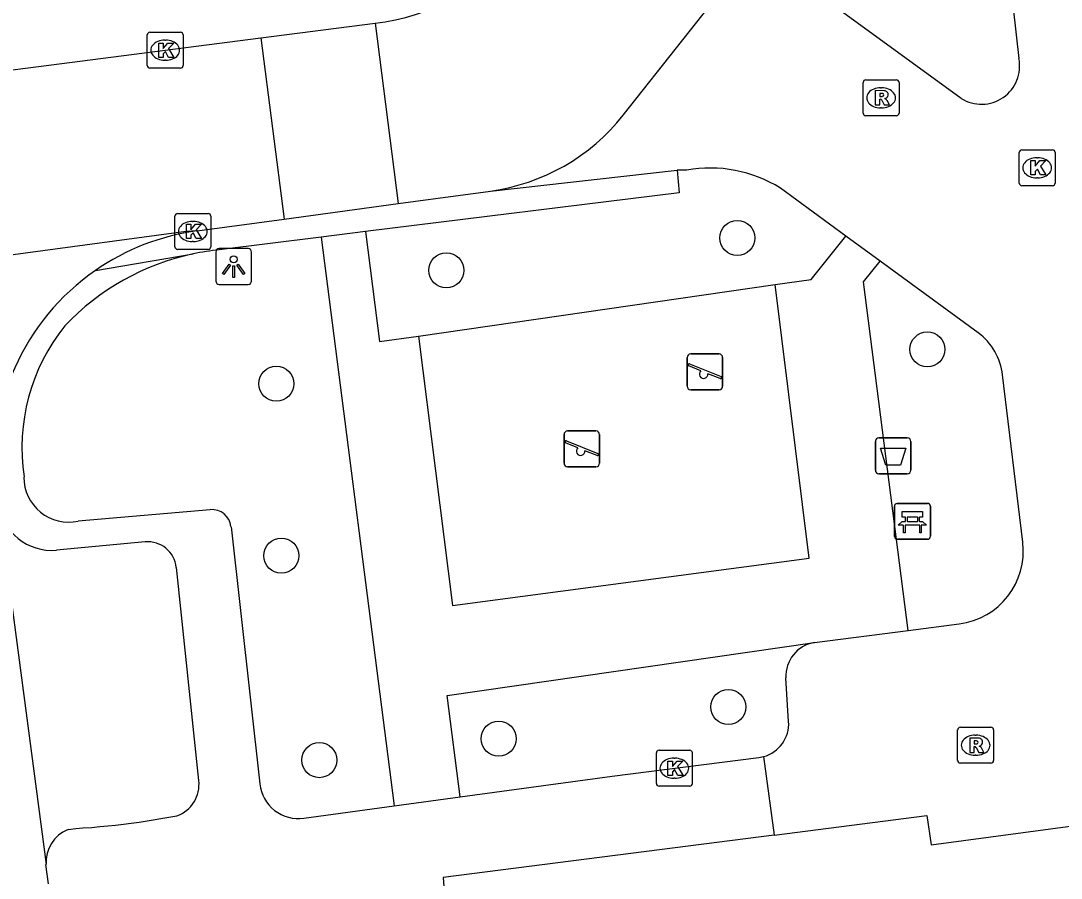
# Model space of a CAD drawing. Extents: x 158474 to 159560, y 388525 to 389605.
# Drawn here: x 159375.76 to 159404.75, y 389126.58 to 389150.48 of the extents above; entities that cross this region are included whole.
import ezdxf

# ---------------------------------------------------------------- set-up
doc = ezdxf.new("R2010")
doc.units = 0
for name, color, linetype in [('IMGEO_Afvalbak', 7, 'Continuous'), ('IMGEO_Bank', 7, 'Continuous'), ('IMGEO_Boom', 7, 'Continuous'), ('IMGEO_Groenvoorziening', 7, 'Continuous'), ('IMGEO_Kolk', 7, 'Continuous'), ('IMGEO_Lichtpunt', 7, 'Continuous'), ('IMGEO_Rijbaan_lokaal_open', 7, 'Continuous'), ('IMGEO_Rioolput', 7, 'Continuous'), ('IMGEO_Speelvoorziening', 7, 'Continuous'), ('IMGEO_Voetpad_open', 7, 'Continuous')]:
    doc.layers.add(name, color=color, linetype=linetype)

msp = doc.modelspace()

# ---------------------------------------------------------------- linework, layer by layer
at = {"layer": 'IMGEO_Afvalbak'}
for p, q in [((159399.575, 389137.951), (159399.575, 389138.751)), ((159399.575, 389138.751), (159399.575, 389137.951)), ((159399.675, 389138.851), (159400.465, 389138.851)), ((159400.465, 389138.851), (159399.675, 389138.851)), ((159400.565, 389138.751), (159400.565, 389137.951)), ((159400.565, 389137.951), (159400.565, 389138.751)), ((159400.465, 389137.851), (159399.675, 389137.851)), ((159399.675, 389137.851), (159400.465, 389137.851))]:
    msp.add_line(p, q, dxfattribs=at)
msp.add_lwpolyline([(159399.718, 389138.565), (159400.422, 389138.565), (159400.273, 389138.095), (159399.867, 389138.095), (159399.718, 389138.565)], dxfattribs=at)
for centre, start, end in [((159399.675, 389138.751), 90, 180), ((159399.675, 389138.751), 90, 180), ((159400.465, 389138.751), 0, 90), ((159400.465, 389138.751), 360, 90), ((159399.675, 389137.951), 180, 270), ((159399.675, 389137.951), 180, 270), ((159400.465, 389137.951), 270, 0), ((159400.465, 389137.951), 270, 0)]:
    msp.add_arc(centre, 0.1, start, end, dxfattribs=at)
at = {"layer": 'IMGEO_Bank'}
for p, q in [((159400.108, 389136.1), (159400.108, 389136.941)), ((159400.108, 389136.941), (159400.108, 389136.1)), ((159400.183, 389137.025), (159401.024, 389137.025)), ((159401.024, 389137.025), (159400.183, 389137.025)), ((159401.108, 389136.95), (159401.108, 389136.109)), ((159401.108, 389136.109), (159401.108, 389136.95)), ((159400.417, 389136.531), (159400.417, 389136.637)), ((159400.461, 389136.637), (159400.461, 389136.531)), ((159400.749, 389136.643), (159400.467, 389136.643)), ((159400.755, 389136.531), (159400.755, 389136.637)), ((159400.799, 389136.637), (159400.799, 389136.531)), ((159400.805, 389136.423), (159400.412, 389136.423)), ((159400.467, 389136.525), (159400.749, 389136.525)), ((159401.033, 389136.025), (159400.192, 389136.025)), ((159400.192, 389136.025), (159401.033, 389136.025))]:
    msp.add_line(p, q, dxfattribs=at)
for points in [[(159400.411, 389136.643), (159400.325, 389136.643), (159400.325, 389136.804), (159400.888, 389136.804), (159400.888, 389136.643), (159400.805, 389136.643)], [(159400.355, 389136.423), (159400.213, 389136.423), (159400.325, 389136.525), (159400.411, 389136.525)], [(159400.405, 389136.416), (159400.405, 389136.209), (159400.362, 389136.209), (159400.362, 389136.416)], [(159400.805, 389136.525), (159400.888, 389136.525), (159401, 389136.423), (159400.861, 389136.423)], [(159400.855, 389136.416), (159400.855, 389136.209), (159400.811, 389136.209), (159400.811, 389136.416)]]:
    msp.add_lwpolyline(points, dxfattribs=at)
for centre, radius, start, end in [((159400.186, 389136.947), 0.0779, 92.4484, 184.2845), ((159400.186, 389136.947), 0.0779, 92.4484, 184.2845), ((159401.03, 389136.947), 0.0779, 2.4484, 94.2845), ((159401.03, 389136.947), 0.0779, 2.4484, 94.2845), ((159400.41, 389136.636), 0.00671, 2.8957, 87.1043), ((159400.467, 389136.636), 0.00671, 92.8957, 177.1043), ((159400.749, 389136.636), 0.00671, 2.8957, 87.1043), ((159400.806, 389136.636), 0.00671, 92.8957, 177.1043), ((159400.355, 389136.416), 0.00671, 2.8957, 87.1043), ((159400.412, 389136.416), 0.00671, 92.8957, 177.1043), ((159400.41, 389136.532), 0.00671, 272.8957, 357.1043), ((159400.467, 389136.532), 0.00671, 182.8957, 267.1043), ((159400.749, 389136.532), 0.00671, 272.8957, 357.1043), ((159400.806, 389136.532), 0.00671, 182.8957, 267.1043), ((159400.804, 389136.416), 0.00671, 2.8957, 87.1043), ((159400.861, 389136.416), 0.00671, 92.8957, 177.1043), ((159400.186, 389136.103), 0.0779, 182.4484, 274.2845), ((159400.186, 389136.103), 0.0779, 182.4484, 274.2845), ((159401.03, 389136.103), 0.0779, 272.4484, 4.2845), ((159401.03, 389136.103), 0.0779, 272.4484, 4.2845)]:
    msp.add_arc(centre, radius, start, end, dxfattribs=at)
at = {"layer": 'IMGEO_Boom'}
for centre in [(159395.729, 389144.427), (159387.618, 389143.521), (159401.027, 389141.317), (159382.883, 389140.36), (159383.022, 389135.568), (159395.476, 389131.351), (159389.08, 389130.467), (159384.079, 389129.869)]:
    msp.add_circle(centre, 0.489, dxfattribs=at)
at = {"layer": 'IMGEO_Groenvoorziening'}
msp.add_lwpolyline([(159386.847, 389141.691), (159396.784, 389143.125)], dxfattribs=at)
at = {"layer": 'IMGEO_Kolk'}
for p, q in [((159379.285, 389149.233), (159379.285, 389150.085)), ((159379.36, 389150.159), (159380.212, 389150.159)), ((159379.773, 389149.939), (159379.798, 389149.939)), ((159380.286, 389150.085), (159380.286, 389149.233)), ((159379.796, 389149.379), (159379.771, 389149.379)), ((159380.212, 389149.159), (159379.36, 389149.159)), ((159403.585, 389145.954), (159403.585, 389146.806)), ((159403.66, 389146.88), (159404.512, 389146.88)), ((159404.586, 389146.806), (159404.586, 389145.954)), ((159404.073, 389146.66), (159404.098, 389146.66)), ((159404.512, 389145.88), (159403.66, 389145.88)), ((159404.096, 389146.1), (159404.071, 389146.1)), ((159380.055, 389144.18), (159380.055, 389145.032)), ((159380.13, 389145.106), (159380.982, 389145.106)), ((159381.056, 389145.032), (159381.056, 389144.18)), ((159380.543, 389144.886), (159380.568, 389144.886)), ((159380.566, 389144.326), (159380.541, 389144.326)), ((159380.982, 389144.106), (159380.13, 389144.106)), ((159393.474, 389129.217), (159393.474, 389130.069)), ((159393.549, 389130.143), (159394.401, 389130.143)), ((159393.962, 389129.923), (159393.987, 389129.923)), ((159394.475, 389130.069), (159394.475, 389129.217)), ((159393.985, 389129.363), (159393.96, 389129.363)), ((159394.401, 389129.143), (159393.549, 389129.143))]:
    msp.add_line(p, q, dxfattribs=at)
for points in [[(159379.285, 389149.233), (159379.285, 389150.085)], [(159379.36, 389150.159), (159380.212, 389150.159)], [(159380.286, 389150.085), (159380.286, 389149.233)], [(159379.606, 389149.859), (159379.729, 389149.859), (159379.729, 389149.708), (159379.859, 389149.859), (159380.023, 389149.859), (159379.877, 389149.708), (159380.03, 389149.459), (159379.878, 389149.459), (159379.793, 389149.623), (159379.729, 389149.556), (159379.729, 389149.459), (159379.606, 389149.459), (159379.606, 389149.859)], [(159380.212, 389149.159), (159379.36, 389149.159)], [(159403.585, 389145.954), (159403.585, 389146.806)], [(159403.66, 389146.88), (159404.512, 389146.88)], [(159404.586, 389146.806), (159404.586, 389145.954)], [(159403.906, 389146.58), (159404.029, 389146.58), (159404.029, 389146.429), (159404.159, 389146.58), (159404.323, 389146.58), (159404.177, 389146.429), (159404.33, 389146.18), (159404.178, 389146.18), (159404.093, 389146.344), (159404.029, 389146.277), (159404.029, 389146.18), (159403.906, 389146.18), (159403.906, 389146.58)], [(159404.512, 389145.88), (159403.66, 389145.88)], [(159380.055, 389144.18), (159380.055, 389145.032)], [(159380.13, 389145.106), (159380.982, 389145.106)], [(159381.056, 389145.032), (159381.056, 389144.18)], [(159380.376, 389144.806), (159380.499, 389144.806), (159380.499, 389144.655), (159380.629, 389144.806), (159380.793, 389144.806), (159380.647, 389144.655), (159380.8, 389144.406), (159380.648, 389144.406), (159380.563, 389144.57), (159380.499, 389144.503), (159380.499, 389144.406), (159380.376, 389144.406), (159380.376, 389144.806)], [(159380.982, 389144.106), (159380.13, 389144.106)], [(159393.474, 389129.217), (159393.474, 389130.069)], [(159393.549, 389130.143), (159394.401, 389130.143)], [(159394.475, 389130.069), (159394.475, 389129.217)], [(159393.795, 389129.843), (159393.918, 389129.843), (159393.918, 389129.692), (159394.048, 389129.843), (159394.212, 389129.843), (159394.066, 389129.692), (159394.219, 389129.443), (159394.067, 389129.443), (159393.982, 389129.607), (159393.918, 389129.54), (159393.918, 389129.443), (159393.795, 389129.443), (159393.795, 389129.843)], [(159394.401, 389129.143), (159393.549, 389129.143)]]:
    msp.add_lwpolyline(points, dxfattribs=at)
for centre, start, end in [((159379.362, 389150.083), 91.552, 178.448), ((159379.362, 389150.083), 91.552, 178.448), ((159380.21, 389150.083), 1.552, 88.448), ((159380.21, 389150.083), 1.552, 88.448), ((159379.362, 389149.235), 181.552, 268.448), ((159379.362, 389149.235), 181.552, 268.448), ((159380.21, 389149.235), 271.552, 358.448), ((159380.21, 389149.235), 271.552, 358.448), ((159403.662, 389146.804), 91.552, 178.448), ((159403.662, 389146.804), 91.552, 178.448), ((159404.51, 389146.804), 1.552, 88.448), ((159404.51, 389146.804), 1.552, 88.448), ((159403.662, 389145.956), 181.552, 268.448), ((159403.662, 389145.956), 181.552, 268.448), ((159404.51, 389145.956), 271.552, 358.448), ((159404.51, 389145.956), 271.552, 358.448), ((159380.132, 389145.03), 91.552, 178.448), ((159380.132, 389145.03), 91.552, 178.448), ((159380.98, 389145.03), 1.552, 88.448), ((159380.98, 389145.03), 1.552, 88.448), ((159380.132, 389144.182), 181.552, 268.448), ((159380.132, 389144.182), 181.552, 268.448), ((159380.98, 389144.182), 271.552, 358.448), ((159380.98, 389144.182), 271.552, 358.448), ((159393.551, 389130.067), 91.552, 178.448), ((159393.551, 389130.067), 91.552, 178.448), ((159394.399, 389130.067), 1.552, 88.448), ((159394.399, 389130.067), 1.552, 88.448), ((159393.551, 389129.219), 181.552, 268.448), ((159393.551, 389129.219), 181.552, 268.448), ((159394.399, 389129.219), 271.552, 358.448), ((159394.399, 389129.219), 271.552, 358.448)]:
    msp.add_arc(centre, 0.0765, start, end, dxfattribs=at)
for centre, major_axis, ratio, start_param, end_param in [((159379.772, 389149.659), (-0.387, 0.002), 0.722429, 4.712389, 7.853982), ((159379.797, 389149.659), (-0.39, 0.002), 0.717154, 1.570796, 4.712389), ((159404.072, 389146.38), (-0.387, 0.002), 0.722429, 4.712389, 7.853982), ((159404.097, 389146.38), (-0.39, 0.002), 0.717154, 1.570796, 4.712389), ((159380.542, 389144.606), (-0.387, 0.002), 0.722429, 4.712389, 7.853982), ((159380.567, 389144.606), (-0.39, 0.002), 0.717154, 1.570796, 4.712389), ((159393.961, 389129.643), (-0.387, 0.002), 0.722429, 4.712389, 7.853982), ((159393.986, 389129.643), (-0.39, 0.002), 0.717154, 1.570796, 4.712389)]:
    msp.add_ellipse(centre, major_axis=major_axis, ratio=ratio, start_param=start_param, end_param=end_param, dxfattribs=at)
at = {"layer": 'IMGEO_Lichtpunt'}
for p, q in [((159382.097, 389144.127), (159381.289, 389144.127)), ((159382.097, 389144.127), (159381.289, 389144.127)), ((159381.195, 389144.032), (159381.195, 389143.225)), ((159381.195, 389144.032), (159381.195, 389143.225)), ((159382.191, 389143.225), (159382.191, 389144.032)), ((159382.191, 389143.225), (159382.191, 389144.032)), ((159381.289, 389143.131), (159382.097, 389143.131)), ((159381.289, 389143.131), (159382.097, 389143.131))]:
    msp.add_line(p, q, dxfattribs=at)
for points in [[(159381.569, 389143.696), (159381.608, 389143.668), (159381.42, 389143.406), (159381.382, 389143.433), (159381.569, 389143.696)], [(159381.671, 389143.648), (159381.718, 389143.648), (159381.718, 389143.326), (159381.671, 389143.326), (159381.671, 389143.648)], [(159381.781, 389143.668), (159381.819, 389143.695), (159382.006, 389143.433), (159381.967, 389143.405), (159381.781, 389143.668)]]:
    msp.add_lwpolyline(points, dxfattribs=at)
msp.add_circle((159381.694, 389143.83), 0.0994, dxfattribs=at)
for centre, start, end in [((159381.289, 389144.032), 90, 180), ((159381.289, 389144.032), 90, 180), ((159382.097, 389144.032), 0, 90), ((159382.097, 389144.032), 0, 90), ((159381.289, 389143.225), 180, 270), ((159381.289, 389143.225), 180, 270), ((159382.097, 389143.225), 270, 0), ((159382.097, 389143.225), 270, 360)]:
    msp.add_arc(centre, 0.0946, start, end, dxfattribs=at)
at = {"layer": 'IMGEO_Rijbaan_lokaal_open'}
for points in [[(159402.899, 389155.005), (159403.247, 389152.328), (159403.575, 389149.43)], [(159392.55, 389147.845), (159397.54, 389154.156)], [(159401.969, 389148.316), (159398.453, 389150.866)], [(159382.448, 389150.002), (159385.632, 389150.412)], [(159385.632, 389150.412), (159386.28, 389145.383)], [(159328.029, 389142.874), (159363.849, 389147.61), (159382.448, 389150.002)], [(159382.448, 389150.002), (159383.099, 389144.951)], [(159388.846, 389145.732), (159394.048, 389146.317)], [(159394.318, 389146.317), (159394.048, 389146.317)], [(159386.28, 389145.383), (159388.846, 389145.732)], [(159398.756, 389144.476), (159396.928, 389145.814)], [(159383.099, 389144.951), (159386.28, 389145.383)], [(159380.677, 389144.622), (159383.099, 389144.951)], [(159380.677, 389144.622), (159380.37, 389144.604), (159362.243, 389142.158), (159362.103, 389142.129)], [(159399.707, 389143.781), (159398.756, 389144.476)], [(159402.443, 389141.779), (159399.707, 389143.781)], [(159403.685, 389135.943), (159403.123, 389140.607)], [(159375.128, 389137.016), (159376.464, 389126.958)], [(159397.88, 389133.149), (159400.494, 389133.485)], [(159400.494, 389133.485), (159401.914, 389133.668)], [(159396.758, 389127.78), (159401.012, 389128.327), (159401.134, 389127.508), (159422.126, 389130.321), (159422.033, 389131.139), (159428.778, 389132.077), (159429.018, 389130.232)], [(159397.159, 389130.944), (159397.085, 389132.16)], [(159396.461, 389129.968), (159396.758, 389127.78)], [(159376.532, 389126.421), (159376.46, 389126.962), (159376.464, 389126.958)]]:
    msp.add_lwpolyline(points, dxfattribs=at)
for centre, radius, start, end in [((159384.959, 389156.312), 5.938, 276.512, 320.8396), ((159402.535, 389149.214), 1.062, 237.7648, 11.7293), ((159388.079, 389151.38), 5.699, 277.7347, 321.6718), ((159394.967, 389142.662), 3.713, 58.1156, 100.0677), ((159381.554, 389138.163), 6.518, 97.7338, 124.7146), ((159381.556, 389138.159), 6.523, 124.7081, 187.4953), ((159401.423, 389140.404), 1.712, 6.8057, 53.4393), ((159401.652, 389135.698), 2.047, 277.3389, 6.8623), ((159398.028, 389132.216), 0.945, 99.0328, 183.3796), ((159396.209, 389130.886), 0.952, 285.362, 3.496)]:
    msp.add_arc(centre, radius, start, end, dxfattribs=at)
at = {"layer": 'IMGEO_Rioolput'}
for p, q in [((159399.235, 389147.906), (159399.235, 389148.758)), ((159399.31, 389148.832), (159400.162, 389148.832)), ((159400.236, 389148.758), (159400.236, 389147.906)), ((159399.723, 389148.612), (159399.748, 389148.612)), ((159399.746, 389148.052), (159399.721, 389148.052)), ((159400.162, 389147.832), (159399.31, 389147.832)), ((159401.944, 389130.784), (159402.796, 389130.784)), ((159401.869, 389129.858), (159401.869, 389130.71)), ((159402.357, 389130.564), (159402.382, 389130.564)), ((159402.87, 389130.71), (159402.87, 389129.858)), ((159402.38, 389130.004), (159402.355, 389130.004)), ((159402.796, 389129.784), (159401.944, 389129.784))]:
    msp.add_line(p, q, dxfattribs=at)
for points in [[(159399.235, 389147.906), (159399.235, 389148.758)], [(159399.31, 389148.832), (159400.162, 389148.832)], [(159400.236, 389148.758), (159400.236, 389147.906)], [(159399.824, 389148.53), (159399.572, 389148.532), (159399.572, 389148.132)], [(159399.572, 389148.132), (159399.696, 389148.132), (159399.696, 389148.294), (159399.707, 389148.294)], [(159399.75, 389148.451), (159399.696, 389148.451), (159399.696, 389148.37)], [(159399.696, 389148.37), (159399.748, 389148.37)], [(159399.754, 389148.265), (159399.825, 389148.132), (159399.965, 389148.132), (159399.9, 389148.258)], [(159400.162, 389147.832), (159399.31, 389147.832)], [(159401.944, 389130.784), (159402.796, 389130.784)], [(159401.869, 389129.858), (159401.869, 389130.71)], [(159402.87, 389130.71), (159402.87, 389129.858)], [(159402.458, 389130.482), (159402.206, 389130.484), (159402.206, 389130.084)], [(159402.206, 389130.084), (159402.33, 389130.084), (159402.33, 389130.246), (159402.341, 389130.246)], [(159402.384, 389130.403), (159402.33, 389130.403), (159402.33, 389130.322)], [(159402.33, 389130.322), (159402.382, 389130.322)], [(159402.388, 389130.217), (159402.459, 389130.084), (159402.599, 389130.084), (159402.534, 389130.21)], [(159402.796, 389129.784), (159401.944, 389129.784)]]:
    msp.add_lwpolyline(points, dxfattribs=at)
for centre, radius, start, end in [((159399.312, 389148.756), 0.0765, 91.552, 178.448), ((159399.312, 389148.756), 0.0765, 91.552, 178.448), ((159400.16, 389148.756), 0.0765, 1.552, 88.448), ((159400.16, 389148.756), 0.0765, 1.552, 88.448), ((159399.823, 389148.42), 0.109, 350.3612, 89.416), ((159399.706, 389148.241), 0.0533, 26.0293, 88.6989), ((159399.732, 389148.559), 0.19, 274.7715, 282.9687), ((159399.756, 389148.355), 0.0964, 77.0061, 93.1865), ((159399.77, 389148.412), 0.0378, 276.6634, 79.6772), ((159399.821, 389148.42), 0.112, 277.5842, 350.9817), ((159399.805, 389148.205), 0.108, 29.5134, 73.7905), ((159399.312, 389147.908), 0.0765, 181.552, 268.448), ((159399.312, 389147.908), 0.0765, 181.552, 268.448), ((159400.16, 389147.908), 0.0765, 271.552, 358.448), ((159400.16, 389147.908), 0.0765, 271.552, 358.448), ((159401.946, 389130.708), 0.0765, 91.552, 178.448), ((159401.946, 389130.708), 0.0765, 91.552, 178.448), ((159402.794, 389130.708), 0.0765, 1.552, 88.448), ((159402.794, 389130.708), 0.0765, 1.552, 88.448), ((159402.34, 389130.193), 0.0533, 26.0293, 88.6989), ((159402.366, 389130.511), 0.19, 274.7715, 282.9687), ((159402.39, 389130.307), 0.0964, 77.0061, 93.1865), ((159402.404, 389130.364), 0.0378, 276.6634, 79.6772), ((159402.457, 389130.372), 0.109, 350.3612, 89.416), ((159402.455, 389130.372), 0.112, 277.5842, 350.9817), ((159402.439, 389130.157), 0.108, 29.5134, 73.7905), ((159401.946, 389129.86), 0.0765, 181.552, 268.448), ((159401.946, 389129.86), 0.0765, 181.552, 268.448), ((159402.794, 389129.86), 0.0765, 271.552, 358.448), ((159402.794, 389129.86), 0.0765, 271.552, 358.448)]:
    msp.add_arc(centre, radius, start, end, dxfattribs=at)
for centre, major_axis, ratio, start_param, end_param in [((159399.722, 389148.332), (-0.387, 0.002), 0.722429, 4.712389, 7.853982), ((159399.747, 389148.332), (-0.39, 0.002), 0.717154, 1.570796, 4.712389), ((159402.356, 389130.284), (-0.387, 0.002), 0.722429, 4.712389, 7.853982), ((159402.381, 389130.284), (-0.39, 0.002), 0.717154, 1.570796, 4.712389)]:
    msp.add_ellipse(centre, major_axis=major_axis, ratio=ratio, start_param=start_param, end_param=end_param, dxfattribs=at)
at = {"layer": 'IMGEO_Speelvoorziening'}
for p, q in [((159394.329, 389140.291), (159394.329, 389141.091)), ((159394.329, 389141.091), (159394.329, 389140.291)), ((159394.429, 389141.191), (159395.219, 389141.191)), ((159395.219, 389141.191), (159394.429, 389141.191)), ((159395.319, 389141.091), (159395.319, 389140.291)), ((159395.319, 389140.291), (159395.319, 389141.091)), ((159394.712, 389140.719), (159394.373, 389140.856)), ((159394.398, 389140.916), (159395.274, 389140.563)), ((159395.25, 389140.503), (159394.91, 389140.64)), ((159395.219, 389140.191), (159394.429, 389140.191)), ((159394.429, 389140.191), (159395.219, 389140.191)), ((159390.9, 389138.145), (159390.9, 389138.945)), ((159390.9, 389138.945), (159390.9, 389138.145)), ((159391, 389139.045), (159391.79, 389139.045)), ((159391.79, 389139.045), (159391, 389139.045)), ((159391.89, 389138.945), (159391.89, 389138.145)), ((159391.89, 389138.145), (159391.89, 389138.945)), ((159391.283, 389138.573), (159390.944, 389138.71)), ((159390.969, 389138.77), (159391.845, 389138.417)), ((159391.821, 389138.357), (159391.481, 389138.494)), ((159391.79, 389138.045), (159391, 389138.045)), ((159391, 389138.045), (159391.79, 389138.045))]:
    msp.add_line(p, q, dxfattribs=at)
for centre, radius, start, end in [((159394.429, 389141.091), 0.1, 90, 180), ((159394.429, 389141.091), 0.1, 90, 180), ((159395.219, 389141.091), 0.1, 0, 90), ((159395.219, 389141.091), 0.1, 360, 90), ((159394.386, 389140.886), 0.0327, 68.078, 248.078), ((159394.791, 389140.629), 0.12, 130.9928, 5.1632), ((159395.262, 389140.533), 0.0327, 248.078, 68.078), ((159394.429, 389140.291), 0.1, 180, 270), ((159394.429, 389140.291), 0.1, 180, 270), ((159395.219, 389140.291), 0.1, 270, 0), ((159395.219, 389140.291), 0.1, 270, 0), ((159391, 389138.945), 0.1, 90, 180), ((159391, 389138.945), 0.1, 90, 180), ((159391.79, 389138.945), 0.1, 0, 90), ((159391.79, 389138.945), 0.1, 360, 90), ((159390.957, 389138.74), 0.0327, 68.078, 248.078), ((159391.362, 389138.483), 0.12, 130.9928, 5.1632), ((159391.833, 389138.387), 0.0327, 248.078, 68.078), ((159391, 389138.145), 0.1, 180, 270), ((159391, 389138.145), 0.1, 180, 270), ((159391.79, 389138.145), 0.1, 270, 0), ((159391.79, 389138.145), 0.1, 270, 0)]:
    msp.add_arc(centre, radius, start, end, dxfattribs=at)
at = {"layer": 'IMGEO_Voetpad_open'}
for points in [[(159394.048, 389146.317), (159394.11, 389145.687), (159385.366, 389144.601)], [(159384.131, 389144.448), (159381.29, 389144.095)], [(159385.366, 389144.601), (159384.131, 389144.448)], [(159384.131, 389144.448), (159386.168, 389128.594)], [(159385.366, 389144.601), (159385.76, 389141.534), (159386.847, 389141.691)], [(159396.784, 389143.125), (159397.788, 389143.27), (159398.756, 389144.476)], [(159377.842, 389143.521), (159380.563, 389143.981)], [(159400.494, 389133.485), (159399.244, 389143.204), (159399.707, 389143.781)], [(159386.847, 389141.691), (159387.795, 389134.178), (159397.735, 389135.496), (159396.784, 389143.125)], [(159377.362, 389136.536), (159381.04, 389136.852)], [(159381.619, 389136.377), (159382.422, 389129.206)], [(159379.225, 389135.954), (159376.757, 389135.719)], [(159380.72, 389129.306), (159380.096, 389135.241)], [(159388.009, 389128.846), (159387.646, 389131.673), (159397.88, 389133.149)], [(159388.009, 389128.846), (159392.244, 389129.425), (159396.329, 389129.942), (159396.461, 389129.968)], [(159386.168, 389128.594), (159388.009, 389128.846)], [(159383.649, 389128.249), (159386.168, 389128.594)], [(159377.077, 389127.935), (159377.296, 389127.968), (159377.486, 389127.979), (159377.741, 389127.996), (159377.962, 389128.015), (159378.182, 389128.037), (159378.402, 389128.061), (159378.621, 389128.087), (159378.84, 389128.114), (159379.059, 389128.142), (159380.111, 389128.319)], [(159396.758, 389127.78), (159387.533, 389126.594), (159387.596, 389125.694), (159382.96, 389125.042), (159383.47, 389121.274), (159380.382, 389120.887), (159381.253, 389114.15)]]:
    msp.add_lwpolyline(points, dxfattribs=at)
for centre, radius, start, end in [((159381.995, 389137.243), 6.888, 101.9966, 136.623), ((159381.963, 389137.429), 6.699, 95.7635, 102.0603), ((159381.239, 389138.566), 5.448, 141.2775, 188.4841), ((159377.09, 389137.746), 1.241, 179.2837, 282.6428), ((159376.638, 389137.242), 1.527, 188.4958, 274.451), ((159381.085, 389136.317), 0.537, 6.4359, 94.8345), ((159379.299, 389135.156), 0.801, 6.0794, 95.3131), ((159379.806, 389129.189), 0.922, 289.3469, 7.3021), ((159383.503, 389129.326), 1.087, 186.36, 277.735), ((159377.454, 389127.017), 0.992, 112.3578, 183.4313)]:
    msp.add_arc(centre, radius, start, end, dxfattribs=at)

doc.saveas('drawing.dxf')
